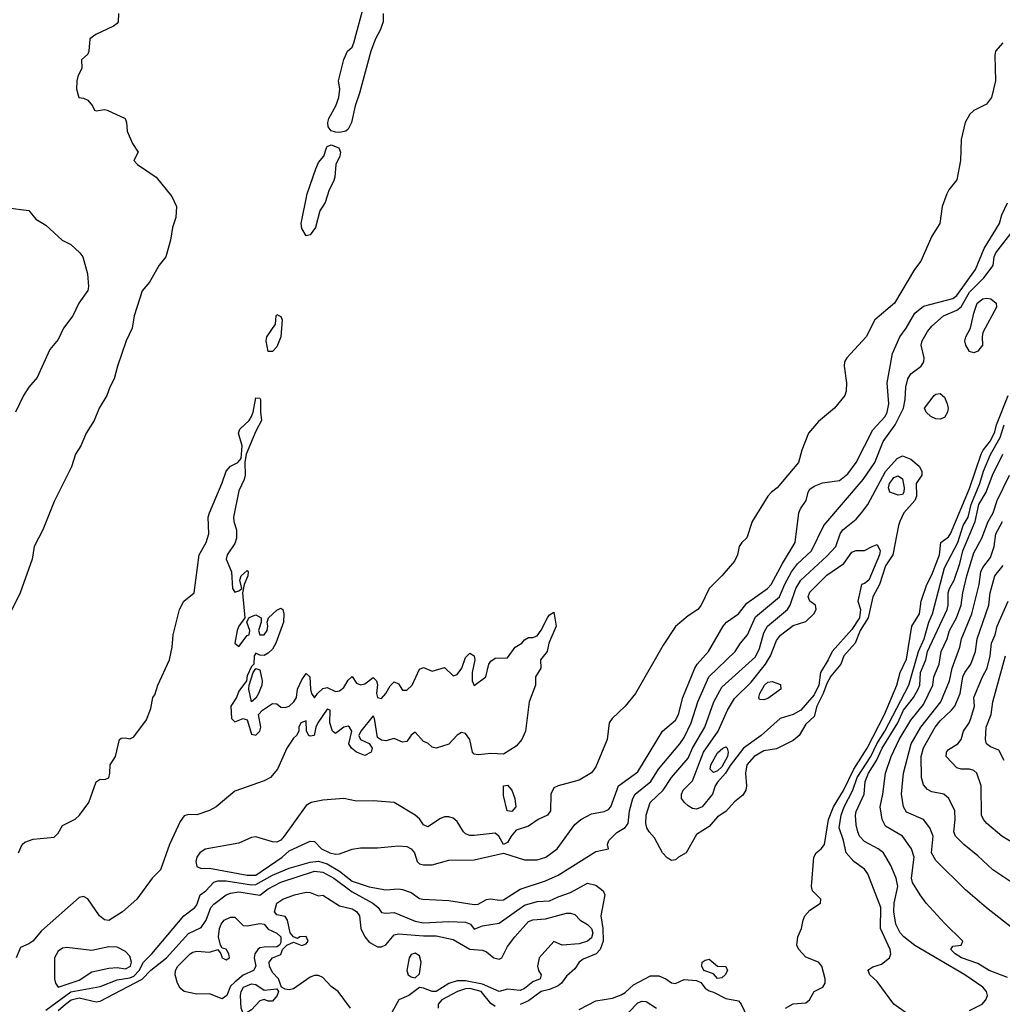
# Model space of a CAD drawing. Header units: metres. Extents: x -46681 to -43747, y -240911 to -237677.
# Tile 258 of 656: x -45058 to -44941, y -240357 to -240240. Entities that reach past the tile are written whole.
import ezdxf

# ---------------------------------------------------------------- set-up
doc = ezdxf.new("R2010")
doc.units = ezdxf.units.M
doc.layers.add('CONTOUR_INDEX', color=1, linetype='Continuous')
doc.layers.add('CONTOUR_INTER', color=3, linetype='Continuous')

msp = doc.modelspace()

# ---------------------------------------------------------------- linework, layer by layer
at = {"layer": 'CONTOUR_INDEX'}
for points, elevation in [([(-44944.6, -240357.8), (-44943.1, -240357.04), (-44942.66, -240356.52), (-44942.46, -240356.02), (-44942.6, -240355.52), (-44943.03, -240355.02), (-44945.18, -240353.52), (-44951.1, -240350.03), (-44952.43, -240349.02), (-44952.87, -240348.52), (-44953.37, -240347.52), (-44953.63, -240346.02), (-44953.59, -240345.02), (-44953.16, -240343.02), (-44953.32, -240342.02), (-44953.99, -240340.52), (-44954.85, -240339.02), (-44955.48, -240338.52), (-44957.1, -240337.65), (-44957.69, -240337.02), (-44957.92, -240336.52), (-44958.1, -240335.65), (-44958.2, -240334.52), (-44958.1, -240334.08), (-44957.14, -240332.02), (-44957.04, -240330.52), (-44956.62, -240329.52), (-44955.68, -240328.02), (-44955.02, -240326.52), (-44953.14, -240323.52), (-44952.48, -240322.02), (-44951.26, -240320.52), (-44950.7, -240319.52), (-44950.54, -240319.02), (-44950.44, -240317.52), (-44949.81, -240316.02), (-44949.62, -240315.02), (-44947.28, -240310.02), (-44947.14, -240309.52), (-44947.14, -240308.02), (-44946.98, -240307.52), (-44946.45, -240306.52), (-44945.74, -240304.52), (-44945.4, -240303.02), (-44943.92, -240299.52), (-44943.49, -240297.52), (-44942.61, -240296.02), (-44941.87, -240294.02), (-44940.63, -240291.52)], 75), ([(-44940.46, -240328.02), (-44941.1, -240326.78), (-44942.1, -240326.36), (-44942.58, -240326.02), (-44942.71, -240325.52), (-44942.62, -240324.02), (-44942.02, -240322.52), (-44941.83, -240321.02), (-44940.33, -240315.52)], 80), ([(-44969.01, -240319.02), (-44968.6, -240318.67), (-44968.1, -240318.6), (-44967.1, -240318.97), (-44967.08, -240319.52), (-44968.6, -240320.61), (-44969.1, -240320.78), (-44969.6, -240320.73), (-44969.7, -240320.52), (-44969.59, -240320.02), (-44969.01, -240319.02)], 75), ([(-44973.99, -240326.52), (-44973.6, -240326.37), (-44973.47, -240326.52), (-44973.34, -240327.02), (-44973.42, -240327.52), (-44974.1, -240328.77), (-44974.6, -240329.22), (-44975.1, -240329.44), (-44975.47, -240329.02), (-44975.39, -240328.52), (-44974.6, -240327.11), (-44973.99, -240326.52)], 75)]:
    msp.add_lwpolyline(points, dxfattribs=dict(at, elevation=elevation))
at = {"layer": 'CONTOUR_INTER'}
for points, elevation in [([(-45014.43, -240239.02), (-45014.41, -240240.02), (-45014.76, -240241.02), (-45015.35, -240242.02), (-45015.9, -240243.52), (-45017.23, -240248.52), (-45017.76, -240250.02), (-45018.2, -240252.02), (-45018.6, -240252.8), (-45018.87, -240253.02), (-45019.6, -240253.21), (-45020.1, -240253.16), (-45020.6, -240252.98), (-45020.96, -240252.52), (-45021, -240252.02), (-45020.89, -240251.52), (-45020.04, -240250.02), (-45019.68, -240249.02), (-45019.59, -240248.02), (-45019.72, -240247.02), (-45019.1, -240244.49), (-45018.67, -240243.52), (-45018.1, -240243.02), (-45017.93, -240242.52), (-45016.6, -240237.67)], 72), ([(-45045.93, -240239.02), (-45045.98, -240240.02), (-45046.1, -240240.19), (-45046.51, -240240.52), (-45048.64, -240241.52), (-45049.36, -240242.02), (-45049.45, -240243.52), (-45049.6, -240243.85), (-45050.34, -240244.52), (-45050.29, -240245.52), (-45050.79, -240246.52), (-45050.91, -240247.02), (-45050.94, -240248.02), (-45050.65, -240249.02), (-45050.1, -240249.09), (-45049.6, -240249.34), (-45049.01, -240250.02), (-45048.79, -240250.52), (-45048.6, -240250.61), (-45047.6, -240250.44), (-45047.29, -240250.52), (-45045.14, -240251.52), (-45044.97, -240252.02), (-45044.89, -240253.02), (-45044.27, -240254.52), (-45043.6, -240255.52), (-45044.11, -240256.52), (-45043.67, -240257.02), (-45041.45, -240258.52), (-45039.6, -240260.81), (-45039.01, -240262.02), (-45039.1, -240263.3), (-45039.52, -240264.52), (-45039.76, -240266.02), (-45040.29, -240268.02), (-45041.1, -240269.01), (-45042.26, -240271.02), (-45043.1, -240272.07), (-45044.06, -240275.02), (-45044.3, -240276.52), (-45045, -240278.02), (-45046.05, -240281.02), (-45046.45, -240282.52), (-45046.97, -240283.52), (-45047.31, -240284.52), (-45048.23, -240286.02), (-45048.81, -240287.52), (-45049.79, -240289.02), (-45050.42, -240290.52), (-45051.06, -240291.52), (-45051.54, -240293.02), (-45053.6, -240297.14), (-45054.95, -240300.52), (-45055.96, -240302.52), (-45056.23, -240304.02), (-45057.66, -240308.02), (-45060.1, -240312.94)], 72), ([(-44940.65, -240242.52), (-44941.52, -240243.52), (-44941.61, -240244.02), (-44941.53, -240247.02), (-44941.99, -240249.02), (-44942.6, -240249.83), (-44944.1, -240250.56), (-44944.55, -240251.02), (-44945.11, -240252.02), (-44945.59, -240254.02), (-44945.68, -240256.52), (-44946.1, -240258.83), (-44947.08, -240260.02), (-44947.32, -240260.52), (-44947.87, -240262.02), (-44948.14, -240264.02), (-44949.1, -240265.56), (-44950.39, -240268.52), (-44951.14, -240269.52), (-44953.55, -240273.52), (-44955.88, -240275.52), (-44956.93, -240277.52), (-44959.2, -240280.02), (-44959.49, -240280.52), (-44959.53, -240281.02), (-44959.24, -240283.02), (-44959.3, -240284.02), (-44959.46, -240284.52), (-44960.7, -240286.02), (-44962.6, -240287.64), (-44963.79, -240289.02), (-44964.57, -240291.02), (-44964.98, -240292.52), (-44967.52, -240295.52), (-44968.19, -240296.02), (-44968.61, -240296.52), (-44970.48, -240299.52), (-44971.1, -240301.49), (-44971.71, -240302.02), (-44972.05, -240302.52), (-44972.24, -240303.52), (-44972.6, -240304.24), (-44974.11, -240306.02), (-44975.6, -240307.51), (-44976.55, -240309.52), (-44976.96, -240310.02), (-44978.1, -240310.76), (-44979.6, -240312.05), (-44981.1, -240314.28), (-44984.39, -240320.02), (-44985.6, -240321.52), (-44987.15, -240323.02), (-44987.52, -240323.52), (-44987.76, -240325.52), (-44989.1, -240328.76), (-44989.6, -240329.49), (-44991.1, -240330.33), (-44993.6, -240331.01), (-44994.1, -240331.27), (-44994.46, -240332.02), (-44994.49, -240334.02), (-44994.86, -240334.52), (-44995.96, -240335.02), (-44997.1, -240335.83), (-44998.6, -240336.32), (-44999.18, -240337.02), (-44999.6, -240337.79), (-45000.1, -240338.01), (-45000.64, -240337.02), (-45001.1, -240336.67), (-45003.6, -240336.96), (-45004.1, -240336.93), (-45004.6, -240336.74), (-45004.84, -240336.52), (-45005.6, -240335.26), (-45006.1, -240334.86), (-45006.6, -240334.7), (-45007.1, -240334.71), (-45007.6, -240334.91), (-45009.1, -240335.92), (-45009.6, -240335.66), (-45010.1, -240334.95), (-45010.6, -240334.5), (-45013.12, -240333.02), (-45015.6, -240332.8), (-45017.6, -240332.85), (-45019.1, -240332.55), (-45021.6, -240332.72), (-45022.99, -240333.02), (-45023.6, -240333.36), (-45026.22, -240337.02), (-45026.6, -240337.48), (-45027.1, -240337.75), (-45027.6, -240337.71), (-45029.6, -240337.09), (-45030.1, -240337.18), (-45031.6, -240337.85), (-45035.6, -240338.55), (-45036.24, -240339.02), (-45036.59, -240339.52), (-45036.71, -240340.02), (-45036.6, -240340.65), (-45036.1, -240340.86), (-45035.1, -240340.82), (-45030.6, -240341.66), (-45029.6, -240341.67), (-45026.45, -240339.52), (-45025.6, -240338.76), (-45023.1, -240337.61), (-45022.6, -240337.67), (-45021.76, -240338.52), (-45020.75, -240339.02), (-45020.1, -240339.15), (-45019.6, -240339.11), (-45018.1, -240338.58), (-45017.1, -240338.39), (-45015.1, -240338.41), (-45012.6, -240338.17), (-45011.6, -240338.27), (-45011.07, -240338.52), (-45010.68, -240339.02), (-45010.36, -240340.02), (-45010.1, -240340.31), (-45009.6, -240340.45), (-45008.6, -240340.45), (-45006.6, -240339.87), (-45003.6, -240339.83), (-45000.1, -240339.03), (-44997.6, -240339.84), (-44996.1, -240339.84), (-44995.06, -240339.52), (-44993.72, -240338.52), (-44991.6, -240335.62), (-44990.88, -240335.02), (-44989.6, -240334.35), (-44988.1, -240334.09), (-44987.6, -240333.85), (-44987.33, -240333.52), (-44986.41, -240331.02), (-44984.1, -240329.36), (-44981.18, -240324.52), (-44979.6, -240323.21), (-44979.25, -240322.52), (-44978.73, -240320.52), (-44977.31, -240317.02), (-44977.02, -240316.52), (-44975.7, -240315.02), (-44973.93, -240312.02), (-44973.55, -240311.52), (-44972.1, -240310.52), (-44971.1, -240309.28), (-44968.64, -240307.52), (-44968.23, -240307.02), (-44966.89, -240304.52), (-44965.35, -240302.02), (-44964.93, -240298.52), (-44964.74, -240298.02), (-44964.06, -240297.02), (-44963.8, -240296.02), (-44963.6, -240295.7), (-44963.1, -240295.33), (-44962.1, -240294.93), (-44960.1, -240294.64), (-44959.1, -240293.86), (-44958.09, -240292.52), (-44956.1, -240288.61), (-44954.63, -240287.02), (-44954.41, -240286.52), (-44954.22, -240285.52), (-44954.4, -240283.02), (-44953.78, -240279.52), (-44952.92, -240277.52), (-44952.16, -240276.52), (-44951.1, -240274.71), (-44950.1, -240273.9), (-44946.6, -240272.98), (-44946.1, -240272.61), (-44943.9, -240269.52), (-44942.86, -240267.02), (-44941.02, -240264.02), (-44940.76, -240263.02), (-44940.1, -240261.58)], 71), ([(-45021.16, -240255.02), (-45021.1, -240254.86), (-45020.6, -240254.66), (-45019.68, -240255.02), (-45019.48, -240255.52), (-45019.56, -240256.02), (-45020.04, -240257.02), (-45020.17, -240258.52), (-45020.33, -240259.02), (-45020.86, -240260.02), (-45021.32, -240261.52), (-45021.96, -240262.52), (-45022.48, -240264.52), (-45023.1, -240265.37), (-45023.6, -240265.49), (-45024.1, -240264.64), (-45024.19, -240264.02), (-45023.47, -240260.52), (-45022.45, -240257.52), (-45022.1, -240256.78), (-45021.47, -240256.02), (-45021.16, -240255.02)], 72), ([(-45059.1, -240262.17), (-45056.6, -240262.48), (-45055.77, -240263.52), (-45054.6, -240264.24), (-45052.64, -240266.02), (-45051.6, -240266.54), (-45050.53, -240267.52), (-45050.19, -240268.02), (-45049.62, -240270.02), (-45049.49, -240271.52), (-45049.6, -240272.02), (-45050.66, -240273.52), (-45051.38, -240275.02), (-45052.47, -240276.52), (-45053.1, -240277.84), (-45054.1, -240279.03), (-45055.6, -240282.37), (-45056.6, -240283.53), (-45057.23, -240284.52), (-45058.18, -240286.52)], 73), ([(-45054.6, -240357.75), (-45051.6, -240355.55), (-45048.1, -240354.92), (-45046.1, -240354.15), (-45044.6, -240353.9), (-45044.1, -240353.68), (-45043.46, -240353.02), (-45042.97, -240352.02), (-45041.96, -240351.02), (-45038.17, -240346.52), (-45036.85, -240345.52), (-45036.6, -240345.2), (-45036.22, -240344.02), (-45035.55, -240343.52), (-45034.6, -240342.49), (-45034.1, -240342.34), (-45033.1, -240342.34), (-45030.1, -240342.81), (-45029.6, -240342.79), (-45027.6, -240341.67), (-45025.6, -240340.84), (-45023.1, -240340.13), (-45022.1, -240339.98), (-45021.1, -240340.33), (-45019.6, -240341.19), (-45018.1, -240342.39), (-45016.1, -240343.07), (-45014.1, -240343.42), (-45012.6, -240343.29), (-45012.1, -240343.36), (-45011.1, -240343.73), (-45010.1, -240344.44), (-45009.7, -240344.52), (-45006.6, -240344.7), (-45003.6, -240345.17), (-45003.1, -240345.14), (-45002.1, -240344.56), (-45001.6, -240344.47), (-45000.6, -240344.65), (-45000.1, -240344.6), (-44998.1, -240343.34), (-44995.1, -240342.34), (-44993.6, -240341.67), (-44989.1, -240338.83), (-44987.6, -240338.54), (-44987.7, -240338.02), (-44987.56, -240337.52), (-44986.6, -240336.59), (-44985.6, -240336), (-44985.24, -240335.52), (-44985.1, -240334.02), (-44984.68, -240332.52), (-44984.42, -240332.02), (-44982.54, -240330.52), (-44981.63, -240329.02), (-44979.1, -240326.03), (-44978.6, -240325.26), (-44977.74, -240323.52), (-44976.97, -240321.02), (-44975.65, -240318.02), (-44972.52, -240315.02), (-44971.88, -240314.02), (-44971.04, -240313.02), (-44970.1, -240310.88), (-44967.23, -240308.52), (-44966.6, -240306.98), (-44965.79, -240305.52), (-44965.1, -240304.59), (-44963.41, -240303.02), (-44961.96, -240300.02), (-44957.25, -240294.52), (-44955.86, -240292.52), (-44954.89, -240290.02), (-44953.46, -240288.02), (-44952.47, -240286.02), (-44952.25, -240285.02), (-44952.2, -240283.52), (-44951.94, -240282.52), (-44951.6, -240281.95), (-44950.35, -240281.02), (-44950.03, -240280.52), (-44950.02, -240280.02), (-44950.35, -240278.52), (-44950.26, -240278.02), (-44949.6, -240276.89), (-44949.1, -240276.28), (-44947.72, -240275.02), (-44946.1, -240274.37), (-44945.6, -240273.97), (-44944.6, -240272.2), (-44942.92, -240270.52), (-44941.79, -240269.02), (-44941.69, -240268.02), (-44941.49, -240267.52), (-44939.13, -240264.52)], 72), ([(-44943.02, -240273.02), (-44942.6, -240272.93), (-44942.08, -240273.02), (-44941.44, -240273.52), (-44941.41, -240274.02), (-44943, -240277.02), (-44943.11, -240277.52), (-44943.04, -240278.52), (-44943.6, -240279.24), (-44944.1, -240279.46), (-44944.6, -240279.3), (-44945.05, -240278.52), (-44945.17, -240278.02), (-44945.05, -240277.52), (-44944.48, -240276.52), (-44944.1, -240274.7), (-44943.68, -240273.52), (-44943.02, -240273.02)], 73), ([(-45027.17, -240275.02), (-45027.1, -240274.89), (-45026.6, -240275.13), (-45026.45, -240275.52), (-45026.62, -240277.52), (-45027.1, -240278.72), (-45027.6, -240279.28), (-45028.1, -240279.3), (-45028.34, -240278.02), (-45028.27, -240277.52), (-45027.25, -240276.02), (-45027.17, -240275.02)], 72), ([(-44966.5, -240357.52), (-44965.6, -240356.98), (-44964.1, -240356.89), (-44963.67, -240356.52), (-44963.1, -240355.53), (-44962.07, -240355.02), (-44961.78, -240354.52), (-44961.79, -240354.02), (-44962.2, -240352.52), (-44962.6, -240352.02), (-44964.1, -240351.45), (-44964.91, -240350.52), (-44965.18, -240350.02), (-44965.06, -240349.02), (-44964.61, -240348.02), (-44964.43, -240347.02), (-44964.21, -240346.52), (-44963.6, -240345.82), (-44962.34, -240345.02), (-44962.31, -240344.52), (-44963.32, -240343.52), (-44963.42, -240343.02), (-44963.15, -240339.52), (-44962.87, -240339.02), (-44962.26, -240338.52), (-44961.89, -240338.02), (-44961.41, -240335.02), (-44960.81, -240333.52), (-44959.6, -240331.56), (-44958.39, -240329.02), (-44956.79, -240326.52), (-44954.72, -240322.52), (-44953.27, -240319.02), (-44952.85, -240317.52), (-44952.1, -240315.93), (-44951.49, -240312.02), (-44950.58, -240310.52), (-44950.37, -240309.02), (-44949.69, -240307.02), (-44949.1, -240305.9), (-44948.16, -240303.52), (-44948.04, -240302.02), (-44947.1, -240301.36), (-44946.85, -240301.02), (-44944.6, -240295.61), (-44943.22, -240291.52), (-44942.97, -240291.02), (-44942.1, -240289.91), (-44941.6, -240288.86), (-44941.38, -240288.02), (-44940, -240284.52)], 73), ([(-44948.81, -240284.52), (-44948.6, -240284.36), (-44948.1, -240284.3), (-44947.6, -240284.72), (-44947.27, -240285.52), (-44947.15, -240286.02), (-44947.23, -240286.52), (-44947.6, -240287.13), (-44948.1, -240287.36), (-44948.6, -240287.31), (-44949.2, -240287.02), (-44949.77, -240286.52), (-44949.96, -240286.02), (-44948.81, -240284.52)], 73), ([(-45057.83, -240339.02), (-45057.42, -240338.02), (-45057.1, -240337.73), (-45056.1, -240337.39), (-45053.6, -240337.13), (-45053.1, -240336.67), (-45052.6, -240335.75), (-45051.1, -240335.01), (-45050.58, -240334.52), (-45049.46, -240333.02), (-45048.6, -240330.56), (-45048.1, -240330.24), (-45047.6, -240330.25), (-45047.1, -240330.07), (-45046.96, -240329.52), (-45046.94, -240328.52), (-45046.3, -240327.52), (-45045.8, -240325.52), (-45045.6, -240325.36), (-45045.1, -240325.32), (-45044.6, -240325.43), (-45044.1, -240325.18), (-45042.6, -240323.17), (-45042.1, -240321.83), (-45041.86, -240320.52), (-45041.6, -240320.19), (-45041.26, -240319.02), (-45039.86, -240316.02), (-45039.53, -240314.52), (-45039.42, -240313.02), (-45038.66, -240310.02), (-45038.15, -240309.02), (-45036.91, -240308.02), (-45036.31, -240303.52), (-45035.5, -240302.02), (-45035.18, -240301.02), (-45035.25, -240299.02), (-45035.09, -240298.52), (-45033.6, -240294.93), (-45033.13, -240293.52), (-45032.6, -240292.93), (-45031.74, -240292.52), (-45031.32, -240292.02), (-45031.19, -240290.52), (-45031.65, -240289.02), (-45031.49, -240288.52), (-45030.38, -240287.52), (-45030.11, -240287.02), (-45029.91, -240286.52), (-45029.6, -240284.82), (-45029.1, -240284.84), (-45029.01, -240285.02), (-45029.04, -240286.52), (-45028.91, -240287.52), (-45029.6, -240288.76), (-45030.74, -240291.52), (-45030.91, -240292.52), (-45030.87, -240294.02), (-45030.98, -240294.52), (-45031.6, -240295.87), (-45032.23, -240299.02), (-45032.2, -240299.52), (-45031.88, -240300.52), (-45031.9, -240301.52), (-45032.1, -240302.17), (-45032.98, -240303.52), (-45033.13, -240304.02), (-45032.48, -240305.52), (-45032.34, -240307.52), (-45032.1, -240307.97), (-45031.6, -240307.8), (-45031.25, -240307.52), (-45031.48, -240306.52), (-45031.32, -240306.02), (-45030.6, -240305.37), (-45030.51, -240305.52), (-45030.55, -240306.02), (-45030.96, -240307.02), (-45031.16, -240308.02), (-45030.89, -240311.02), (-45031.61, -240312.02), (-45031.81, -240312.52), (-45032.09, -240314.02), (-45031.6, -240314.42), (-45030.6, -240313.13), (-45030.38, -240313.02), (-45030.28, -240312.52), (-45030.66, -240311.52), (-45030.42, -240311.02), (-45030.1, -240310.85), (-45029.6, -240310.66), (-45028.96, -240311.02), (-45028.93, -240311.52), (-45029.26, -240312.52), (-45029.1, -240313.03), (-45028.6, -240313.04), (-45028.24, -240312.52), (-45028.14, -240312.02), (-45028.25, -240311.52), (-45028.07, -240311.02), (-45027.1, -240310.1), (-45026.6, -240309.87), (-45026.37, -240310.02), (-45026.25, -240310.52), (-45026.29, -240311.52), (-45027.18, -240314.02), (-45027.6, -240314.75), (-45028.1, -240315.21), (-45028.6, -240315.48), (-45029.1, -240315.45), (-45029.6, -240315.23), (-45029.79, -240315.52), (-45029.82, -240316.52), (-45030.1, -240316.81), (-45030.6, -240317.93), (-45030.71, -240318.52), (-45031.6, -240319.74), (-45031.87, -240320.52), (-45032.57, -240321.52), (-45032.47, -240323.02), (-45032.1, -240323.4), (-45031.1, -240323), (-45030.6, -240323.18), (-45030.1, -240324.86), (-45029.6, -240325), (-45029.12, -240324.52), (-45029, -240324.02), (-45029.26, -240322.52), (-45028.77, -240322.02), (-45027.6, -240321.21), (-45027.1, -240321.26), (-45026.6, -240321.65), (-45026.1, -240321.71), (-45025.6, -240321.55), (-45025.04, -240321.02), (-45024.74, -240320.52), (-45024.6, -240319.52), (-45024.1, -240318.41), (-45023.6, -240317.66), (-45023.15, -240318.02), (-45023.09, -240319.52), (-45022.95, -240320.02), (-45022.6, -240320.56), (-45022.24, -240320.02), (-45021.6, -240319.43), (-45021.1, -240319.31), (-45020.1, -240319.79), (-45019.6, -240319.7), (-45019.1, -240319.31), (-45018.6, -240318.45), (-45018.1, -240318.01), (-45017.6, -240318.79), (-45017.1, -240319), (-45016.6, -240318.87), (-45015.6, -240318.11), (-45015.21, -240318.52), (-45015.1, -240318.97), (-45015.21, -240320.02), (-45015.11, -240320.52), (-45014.6, -240320.6), (-45014.1, -240320.04), (-45013.6, -240319.13), (-45013.1, -240318.64), (-45012.6, -240318.89), (-45012.1, -240319.63), (-45011.6, -240319.62), (-45010.96, -240319.02), (-45010.1, -240317.12), (-45009.6, -240316.92), (-45008.6, -240317.37), (-45007.1, -240316.91), (-45006.1, -240317.92), (-45005.6, -240317.76), (-45005.04, -240317.02), (-45004.6, -240315.72), (-45004.1, -240315.21), (-45003.6, -240315.52), (-45003.5, -240316.02), (-45003.82, -240317.52), (-45003.83, -240318.52), (-45003.6, -240319.06), (-45002.2, -240318.02), (-45001.85, -240316.52), (-45001.6, -240316.18), (-45001.1, -240315.8), (-44999.6, -240315.77), (-44998.71, -240314.52), (-44997.92, -240314.02), (-44997.6, -240313.65), (-44997.1, -240313.34), (-44996.6, -240313.35), (-44996.1, -240313.17), (-44995.6, -240312.48), (-44994.86, -240311.02), (-44994.6, -240310.65), (-44994.1, -240310.32), (-44993.84, -240312.02), (-44994.68, -240314.02), (-44994.9, -240315.02), (-44995.67, -240316.02), (-44995.65, -240317.02), (-44996.27, -240318.02), (-44996.3, -240319.02), (-44997.03, -240321.02), (-44997.46, -240324.52), (-44997.89, -240325.52), (-44998.6, -240326.29), (-45000.1, -240327.24), (-45001.6, -240327.17), (-45003.1, -240327.32), (-45003.6, -240327.24), (-45003.78, -240327.02), (-45004.12, -240325.52), (-45004.6, -240324.8), (-45005.1, -240324.66), (-45005.6, -240324.99), (-45006.6, -240326.07), (-45008.1, -240326.54), (-45008.6, -240326.42), (-45009.1, -240325.96), (-45009.6, -240325.73), (-45010.6, -240324.62), (-45011.1, -240324.98), (-45011.6, -240325.74), (-45012.1, -240325.81), (-45013.1, -240325.39), (-45014.1, -240325.65), (-45014.6, -240325.57), (-45015.1, -240325.25), (-45015.44, -240323.02), (-45015.6, -240322.68), (-45017.08, -240324.52), (-45017.3, -240325.02), (-45017.12, -240325.52), (-45016.1, -240326), (-45015.71, -240326.52), (-45015.85, -240327.02), (-45016.6, -240327.41), (-45017.58, -240327.02), (-45018.19, -240326.52), (-45018.51, -240326.02), (-45018.15, -240324.52), (-45018.42, -240324.02), (-45018.6, -240323.9), (-45019.1, -240324.04), (-45020.1, -240324.77), (-45020.45, -240324.52), (-45020.75, -240323.52), (-45020.72, -240322.02), (-45021.1, -240321.9), (-45022.21, -240323.52), (-45022.43, -240324.02), (-45022.63, -240325.02), (-45023.1, -240325.12), (-45023.29, -240325.02), (-45023.54, -240324.52), (-45023.6, -240323.28), (-45024.22, -240323.52), (-45024.46, -240324.02), (-45024.46, -240324.52), (-45024.74, -240325.02), (-45025.1, -240325.34), (-45025.9, -240326.52), (-45027.02, -240329.02), (-45027.84, -240330.02), (-45028.6, -240330.43), (-45032.1, -240331.66), (-45034.32, -240333.52), (-45035.1, -240333.95), (-45036.6, -240334.47), (-45037.6, -240334.45), (-45038.1, -240334.59), (-45038.6, -240335.27), (-45039.85, -240338.02), (-45040.94, -240341.02), (-45041.92, -240342.02), (-45043.74, -240344.52), (-45045.44, -240346.02), (-45047.1, -240347.08), (-45047.6, -240347), (-45048.19, -240346.52), (-45049.6, -240344.49), (-45050.1, -240344.19), (-45050.6, -240344.34), (-45055.1, -240348.29), (-45056.15, -240349.52), (-45056.6, -240349.86), (-45057.6, -240350.3), (-45058.11, -240351.52)], 72), ([(-44950.6, -240359.16), (-44953.6, -240357.02), (-44955.6, -240354.34), (-44956.49, -240353.52), (-44956.67, -240353.02), (-44956.6, -240352.91), (-44956.1, -240352.58), (-44955.1, -240352.28), (-44954.14, -240351.52), (-44953.98, -240351.02), (-44954.05, -240350.52), (-44955.22, -240348.02), (-44955.18, -240345.52), (-44956.73, -240341.52), (-44957.1, -240340.94), (-44958.39, -240340.02), (-44959.31, -240339.02), (-44959.61, -240337.52), (-44960.11, -240336.02), (-44959.89, -240334.52), (-44959.52, -240333.52), (-44958.5, -240331.52), (-44957.99, -240330.02), (-44956.36, -240327.52), (-44955.65, -240326.02), (-44954.68, -240324.52), (-44951.84, -240319.02), (-44950.68, -240315.02), (-44949.99, -240313.52), (-44949.44, -240311.52), (-44949.03, -240310.52), (-44947.6, -240305.05), (-44946, -240302.02), (-44945.37, -240300.02), (-44944.77, -240299.02), (-44944.39, -240297.52), (-44943.36, -240295.02), (-44942.95, -240293.52), (-44942.1, -240291.56), (-44940.97, -240289.52), (-44940.48, -240288.02)], 74), ([(-44953.2, -240292.02), (-44952.6, -240291.73), (-44951.6, -240292.12), (-44950.6, -240292.96), (-44950.28, -240293.52), (-44950.29, -240294.02), (-44950.94, -240295.02), (-44950.9, -240296.52), (-44951.13, -240297.02), (-44952.43, -240298.52), (-44952.89, -240299.52), (-44953.08, -240300.02), (-44953.72, -240303.52), (-44954.6, -240304.8), (-44955.33, -240307.02), (-44956.1, -240308.49), (-44956.69, -240311.02), (-44957.61, -240312.52), (-44958.21, -240314.02), (-44959.56, -240315.52), (-44959.91, -240316.52), (-44961.1, -240317.95), (-44961.6, -240318.84), (-44962.02, -240320.02), (-44962.78, -240321.52), (-44963.1, -240322.78), (-44964.1, -240323.66), (-44964.9, -240325.02), (-44965.6, -240325.64), (-44967.6, -240326.63), (-44969.1, -240326.85), (-44970.25, -240327.52), (-44971.1, -240328.52), (-44971.26, -240329.52), (-44971.14, -240331.02), (-44971.25, -240331.52), (-44971.6, -240332.15), (-44972.6, -240332.93), (-44973.6, -240334.08), (-44974.6, -240334.71), (-44975.6, -240335.85), (-44977.1, -240336.84), (-44978.35, -240339.02), (-44979.25, -240339.52), (-44979.6, -240339.84), (-44980.1, -240339.9), (-44980.6, -240339.62), (-44981.16, -240339.02), (-44982.1, -240337.23), (-44982.75, -240336.52), (-44983.03, -240336.02), (-44983.14, -240335.52), (-44983.09, -240334.52), (-44982.64, -240333.02), (-44981.08, -240331.52), (-44980.07, -240330.02), (-44978.1, -240327.72), (-44977.58, -240326.52), (-44976.12, -240324.02), (-44975.03, -240321.02), (-44974.1, -240319.28), (-44970.1, -240315.67), (-44969.6, -240314.66), (-44969.1, -240312.8), (-44968.64, -240312.02), (-44966.26, -240310.02), (-44965.94, -240309.52), (-44965.29, -240307.52), (-44964.67, -240306.52), (-44961.6, -240303.68), (-44960.53, -240302.52), (-44960.02, -240301.02), (-44959.69, -240300.52), (-44958.1, -240299.24), (-44957.48, -240298.52), (-44956.73, -240297.52), (-44954.6, -240293.56), (-44953.2, -240292.02)], 73), ([(-44940.1, -240353.84), (-44942.27, -240353.02), (-44943.6, -240352.17), (-44945.55, -240351.52), (-44946.33, -240351.02), (-44946.81, -240350.52), (-44946.6, -240350.11), (-44945.6, -240350.01), (-44945.41, -240349.52), (-44947.6, -240347.38), (-44949.75, -240345.02), (-44950.48, -240344.02), (-44951.39, -240342.52), (-44951.53, -240342.02), (-44951.2, -240339.52), (-44951.5, -240338.52), (-44952.58, -240337.02), (-44954.6, -240335.82), (-44955.02, -240335.02), (-44955.26, -240333.52), (-44954.93, -240332.02), (-44954.59, -240329.52), (-44953.92, -240327.52), (-44953, -240325.52), (-44951.6, -240323.19), (-44950.1, -240321.32), (-44948.97, -240319.02), (-44948.87, -240318.02), (-44948.23, -240316.52), (-44947.97, -240315.02), (-44947.26, -240313.52), (-44946.99, -240312.52), (-44946.15, -240311.02), (-44945.59, -240309.52), (-44945.39, -240308.02), (-44944.92, -240306.02), (-44944.1, -240303.28), (-44943.14, -240301.52), (-44942.39, -240299.52), (-44941.79, -240298.52), (-44941.33, -240297.02), (-44939.83, -240294.02)], 76), ([(-44953.79, -240294.52), (-44953.6, -240294.29), (-44953.1, -240294.09), (-44952.6, -240294.44), (-44952.39, -240295.52), (-44952.43, -240296.02), (-44952.6, -240296.31), (-44953.1, -240296.39), (-44954.11, -240296.02), (-44954.25, -240295.52), (-44954.14, -240295.02), (-44953.79, -240294.52)], 74), ([(-44939.1, -240348.28), (-44942.6, -240345.54), (-44945.1, -240343.41), (-44948.6, -240339.93), (-44949.12, -240339.02), (-44948.92, -240337.02), (-44949.33, -240336.02), (-44950.1, -240335.05), (-44952.1, -240334.18), (-44952.48, -240333.52), (-44952.69, -240332.02), (-44952.48, -240329.52), (-44951.57, -240326.02), (-44950.42, -240324.02), (-44948.03, -240321.02), (-44946.97, -240318.52), (-44946.67, -240317.02), (-44945.75, -240314.52), (-44945.57, -240313.52), (-44944.34, -240310.52), (-44943.45, -240307.02), (-44943.24, -240305.52), (-44943.02, -240305.02), (-44942.1, -240303.82), (-44941.69, -240302.52), (-44941.46, -240301.02), (-44940.67, -240299.52)], 77), ([(-44956.21, -240302.52), (-44955.6, -240302.29), (-44955.25, -240303.02), (-44955.31, -240303.52), (-44956.59, -240306.52), (-44957.1, -240306.92), (-44957.47, -240307.02), (-44957.91, -240309.02), (-44957.57, -240310.02), (-44957.7, -240311.02), (-44958.6, -240312.4), (-44960.95, -240315.02), (-44961.42, -240316.02), (-44962.36, -240317.52), (-44962.55, -240319.02), (-44963.1, -240320.17), (-44964.69, -240322.02), (-44965.6, -240322.53), (-44967.15, -240323.02), (-44969.43, -240325.02), (-44971.5, -240326.52), (-44973.1, -240328.6), (-44973.65, -240329.52), (-44974.6, -240330.59), (-44974.89, -240331.02), (-44975.19, -240332.02), (-44976.43, -240333.52), (-44977.1, -240333.79), (-44977.6, -240333.73), (-44978.1, -240333.41), (-44978.55, -240333.02), (-44978.88, -240332.52), (-44978.9, -240332.02), (-44978.7, -240331.52), (-44977.6, -240330.43), (-44976.26, -240327.02), (-44974.55, -240324.52), (-44973.42, -240322.02), (-44972.6, -240320.63), (-44970.6, -240318.68), (-44968.88, -240316.52), (-44968.3, -240315.52), (-44967.6, -240313.72), (-44967.1, -240313.09), (-44965.6, -240311.94), (-44964.1, -240311.43), (-44963.16, -240310.52), (-44962.85, -240310.02), (-44962.95, -240309.52), (-44963.6, -240309.02), (-44963.83, -240308.52), (-44963.6, -240307.95), (-44961.6, -240305.91), (-44959.55, -240304.52), (-44958.6, -240303.19), (-44958.1, -240302.98), (-44957.1, -240302.97), (-44956.21, -240302.52)], 74), ([(-44935.89, -240345.02), (-44941.82, -240341.02), (-44943.6, -240339.38), (-44945.3, -240338.02), (-44946.27, -240337.02), (-44946.46, -240336.52), (-44946.32, -240335.02), (-44946.37, -240334.02), (-44947.08, -240332.52), (-44947.66, -240332.02), (-44949.1, -240331.75), (-44949.6, -240331.46), (-44950.1, -240330.92), (-44950.31, -240330.02), (-44950.38, -240327.52), (-44950.1, -240326.48), (-44948.7, -240324.02), (-44948.1, -240323.29), (-44946.74, -240322.02), (-44946.37, -240321.52), (-44945.71, -240320.02), (-44945.39, -240318.02), (-44945.18, -240317.52), (-44944.44, -240316.52), (-44943.9, -240315.02), (-44943.71, -240313.52), (-44942.32, -240309.52), (-44942.15, -240308.02), (-44941.6, -240306.02), (-44940.6, -240304.76)], 78), ([(-44938.6, -240338.32), (-44940.75, -240337.02), (-44942.53, -240335.52), (-44942.94, -240335.02), (-44943.16, -240334.52), (-44943.21, -240331.02), (-44943.73, -240329.52), (-44944.1, -240329.19), (-44944.6, -240329.04), (-44945.6, -240329.02), (-44946.1, -240328.88), (-44947.38, -240327.52), (-44947.35, -240327.02), (-44947.1, -240326.71), (-44945.99, -240326.02), (-44945.6, -240325.52), (-44945.33, -240324.52), (-44944.66, -240323.52), (-44944.46, -240323.02), (-44944.03, -240321.52), (-44944.09, -240320.52), (-44943.07, -240318.02), (-44942.52, -240317.02), (-44942.14, -240315.52), (-44941.97, -240314.02), (-44941.55, -240313.02), (-44941.32, -240312.02), (-44939.99, -240309.02)], 79), ([(-45029.89, -240317.52), (-45029.6, -240317.03), (-45029.1, -240317.19), (-45028.83, -240318.52), (-45028.86, -240319.02), (-45029.27, -240320.02), (-45029.6, -240320.59), (-45030.1, -240321), (-45030.41, -240319.52), (-45030.38, -240319.02), (-45029.89, -240317.52)], 72), ([(-45000.11, -240331.02), (-44999.6, -240330.94), (-44999.1, -240331.55), (-44998.75, -240332.52), (-44998.61, -240333.52), (-44999.1, -240334.1), (-44999.65, -240334.02), (-45000.1, -240332.17), (-45000.11, -240331.02)], 72), ([(-45053.1, -240357.77), (-45052.25, -240357.02), (-45051.56, -240356.52), (-45050.6, -240356.29), (-45048.6, -240356.75), (-45048.1, -240356.69), (-45043.1, -240354.07), (-45042.1, -240352.97), (-45040.2, -240351.52), (-45037.6, -240348.6), (-45036.1, -240347.9), (-45035.5, -240347.02), (-45034.92, -240345.52), (-45034.6, -240345.13), (-45033.1, -240344), (-45032.6, -240343.79), (-45031.6, -240343.65), (-45029.1, -240344.03), (-45028.1, -240343.31), (-45026.6, -240342.51), (-45022.6, -240341.19), (-45021.6, -240341.31), (-45020.31, -240342.02), (-45018.1, -240343.65), (-45015.66, -240345.02), (-45015.02, -240345.52), (-45014.6, -240346.12), (-45014.1, -240346.21), (-45013.1, -240346.11), (-45010.6, -240347.16), (-45009.6, -240347.33), (-45006.6, -240347.19), (-45004.6, -240347.26), (-45004.03, -240347.52), (-45003.6, -240348.11), (-45002.6, -240347.72), (-45000.6, -240347.39), (-44997.6, -240345.22), (-44996.1, -240344.8), (-44994.6, -240344.71), (-44993.6, -240344.23), (-44992.1, -240343.74), (-44990.1, -240342.63), (-44989.1, -240342.86), (-44988.22, -240343.52), (-44988.01, -240344.02), (-44988.51, -240346.52), (-44988.27, -240348.02), (-44988.22, -240349.52), (-44988.57, -240350.52), (-44989.04, -240351.02), (-44990.6, -240351.67), (-44991.07, -240352.02), (-44991.6, -240352.82), (-44992.6, -240353.7), (-44993.18, -240354.52), (-44993.6, -240354.84), (-44994.6, -240355.27), (-44995.6, -240355.52), (-44997.1, -240356.65), (-44998.1, -240357.08)], 73), ([(-45018.29, -240357.52), (-45019.79, -240355.52), (-45020.6, -240354.94), (-45021.6, -240353.84), (-45022.1, -240353.63), (-45022.6, -240353.61), (-45023.1, -240353.82), (-45025.1, -240355.2), (-45025.6, -240355.34), (-45026.1, -240355.26), (-45026.53, -240355.02), (-45026.87, -240354.02), (-45027.6, -240353.26), (-45027.97, -240352.52), (-45027.98, -240352.02), (-45027.6, -240351.52), (-45026.6, -240351.11), (-45026.39, -240350.52), (-45025.87, -240350.02), (-45025.1, -240349.65), (-45024.1, -240350.04), (-45023.6, -240349.85), (-45023.35, -240349.52), (-45023.6, -240348.97), (-45024.35, -240349.02), (-45024.6, -240349.22), (-45025.1, -240349.03), (-45025.51, -240348.52), (-45025.81, -240347.02), (-45026.1, -240346.57), (-45027.1, -240346.4), (-45027.37, -240346.02), (-45027.1, -240345.02), (-45026.37, -240344.52), (-45024.99, -240344.02)], 74), ([(-45024.99, -240344.02), (-45023.6, -240343.68), (-45023.1, -240343.73), (-45022.1, -240344.13), (-45021.6, -240344.04), (-45019.6, -240345.32), (-45018.1, -240345.68), (-45017.6, -240346), (-45017.24, -240346.52), (-45017.06, -240348.02), (-45016.6, -240349.02), (-45016.1, -240349.63), (-45015.1, -240350.19), (-45014.6, -240350.19), (-45014.1, -240349.95), (-45013.1, -240348.78), (-45012.6, -240348.66), (-45009.6, -240348.9), (-45008.1, -240348.89), (-45006.1, -240349.33), (-45004.1, -240350.49), (-45002.6, -240350.59), (-45002.1, -240350.8), (-45001.23, -240351.52), (-45000.6, -240351.66), (-45000.31, -240351.52), (-44999.6, -240350.16), (-44998.73, -240349.02), (-44997.1, -240347.2), (-44996.6, -240346.98), (-44995.1, -240346.85), (-44992.6, -240346.19), (-44992.1, -240346.19), (-44991.6, -240346.35), (-44990.95, -240347.02), (-44990.1, -240347.54), (-44989.6, -240348.02), (-44989.46, -240348.52), (-44989.6, -240349.12), (-44990.1, -240349.52), (-44991.1, -240349.83), (-44993.1, -240350.01), (-44994.1, -240349.55), (-44995.86, -240351.52), (-44996.04, -240352.52), (-44995.93, -240353.02), (-44995.61, -240353.52), (-44995.72, -240354.02), (-44996.6, -240354.39), (-44997.6, -240355.17), (-44998.1, -240355.39), (-44999.6, -240355.24), (-45000.6, -240355.54), (-45002.6, -240354.66), (-45004.6, -240354.25), (-45005.6, -240354.26), (-45006.6, -240354.56), (-45008.1, -240355.52), (-45008.6, -240355.53), (-45009.6, -240355.11), (-45010.1, -240355.05), (-45011.35, -240356.02), (-45012.57, -240356.52), (-45013.38, -240358.02)], 74), ([(-45033.34, -240347.02), (-45032.6, -240346.67), (-45032.1, -240346.68), (-45031.1, -240347.65), (-45030.6, -240347.71), (-45029.1, -240347.44), (-45028.6, -240347.5), (-45028.1, -240348.1), (-45027.1, -240348.57), (-45026.6, -240349.01), (-45026.6, -240349.68), (-45026.75, -240350.02), (-45027.1, -240350.21), (-45028.6, -240350.24), (-45029.1, -240350.31), (-45029.35, -240350.52), (-45029.7, -240351.02), (-45029.79, -240351.52), (-45029.58, -240352.52), (-45029.86, -240353.02), (-45031.1, -240353.57), (-45032.1, -240354.4), (-45032.6, -240354.87), (-45033.02, -240356.02), (-45033.6, -240356.38), (-45035.1, -240355.79), (-45036.6, -240355.83), (-45038.1, -240355.54), (-45038.6, -240355.14), (-45038.92, -240354.52), (-45039.18, -240353.52), (-45039.14, -240353.02), (-45038.85, -240352.52), (-45037.38, -240351.02), (-45037.1, -240350.82), (-45036.6, -240350.71), (-45035.1, -240350.85), (-45034.1, -240350.54), (-45033.73, -240351.02), (-45033.6, -240351.53), (-45033.1, -240351.76), (-45032.72, -240351.52), (-45032.78, -240351.02), (-45033.1, -240350.5), (-45033.6, -240350.35), (-45033.77, -240350.02), (-45034.03, -240349.02), (-45033.91, -240348.02), (-45033.72, -240347.52), (-45033.34, -240347.02)], 74), ([(-45052.6, -240350.35), (-45053.1, -240350.71), (-45053.55, -240351.52), (-45053.54, -240354.02), (-45053.43, -240354.52), (-45053.1, -240355.02), (-45050.6, -240354.17), (-45049.1, -240353.18), (-45047.1, -240352.73), (-45046.1, -240352.68), (-45045.1, -240352.82), (-45044.51, -240352.52), (-45044.4, -240352.02), (-45044.6, -240351.3), (-45045.1, -240350.76), (-45046.1, -240350.26), (-45047.1, -240350.21), (-45049.1, -240350.63), (-45052.1, -240350.28), (-45052.6, -240350.35)], 71), ([(-45010.6, -240350.95), (-45011.1, -240351.12), (-45011.33, -240351.52), (-45011.59, -240353.02), (-45011.43, -240353.52), (-45011.1, -240353.76), (-45010.6, -240353.88), (-45010.1, -240353.4), (-45009.88, -240352.02), (-45010.1, -240351.26), (-45010.6, -240350.95)], 74), ([(-44976.42, -240352.02), (-44976.1, -240351.79), (-44975.6, -240351.69), (-44974.6, -240352.49), (-44973.6, -240352.54), (-44973.42, -240353.02), (-44973.7, -240353.52), (-44974.1, -240353.9), (-44974.6, -240353.97), (-44975.1, -240353.42), (-44976.22, -240353.02), (-44976.48, -240352.52), (-44976.42, -240352.02)], 73), ([(-44991.1, -240357.65), (-44989.1, -240356.65), (-44987.1, -240356.3), (-44986.1, -240355.94), (-44985.6, -240355.66), (-44984.6, -240354.72), (-44982.6, -240353.65), (-44981.6, -240353.65), (-44980.76, -240354.02), (-44980.1, -240354.49), (-44979.6, -240354.56), (-44978.6, -240354.11), (-44977.1, -240354.21), (-44976.6, -240354.47), (-44976.1, -240355.12), (-44975.6, -240355.45), (-44975.1, -240355.59), (-44973.6, -240356.37), (-44972.1, -240356.65), (-44971.8, -240357.02), (-44971.1, -240358.45)], 73), ([(-45031.03, -240355.02), (-45030.1, -240354.63), (-45029.6, -240354.69), (-45028.6, -240355.35), (-45027.1, -240355.22), (-45026.88, -240355.52), (-45027.04, -240356.02), (-45027.6, -240356.66), (-45028.1, -240356.69), (-45028.6, -240356.47), (-45029.1, -240356.62), (-45030.1, -240357.69), (-45030.6, -240358.04), (-45031.1, -240358.09), (-45031.34, -240357.52), (-45031.4, -240356.02), (-45031.31, -240355.52), (-45031.03, -240355.02)], 74), ([(-45001.1, -240357.31), (-45001.6, -240356.97), (-45002.77, -240355.52), (-45004.1, -240355.17), (-45004.6, -240355.2), (-45005.58, -240355.52), (-45007.43, -240356.52), (-45007.86, -240357.02), (-45007.86, -240357.52)], 73), ([(-44985.21, -240358.02), (-44984.1, -240356.89), (-44983.6, -240356.68), (-44983.1, -240356.72), (-44981.86, -240357.52)], 74)]:
    msp.add_lwpolyline(points, dxfattribs=dict(at, elevation=elevation))

doc.saveas('drawing.dxf')
